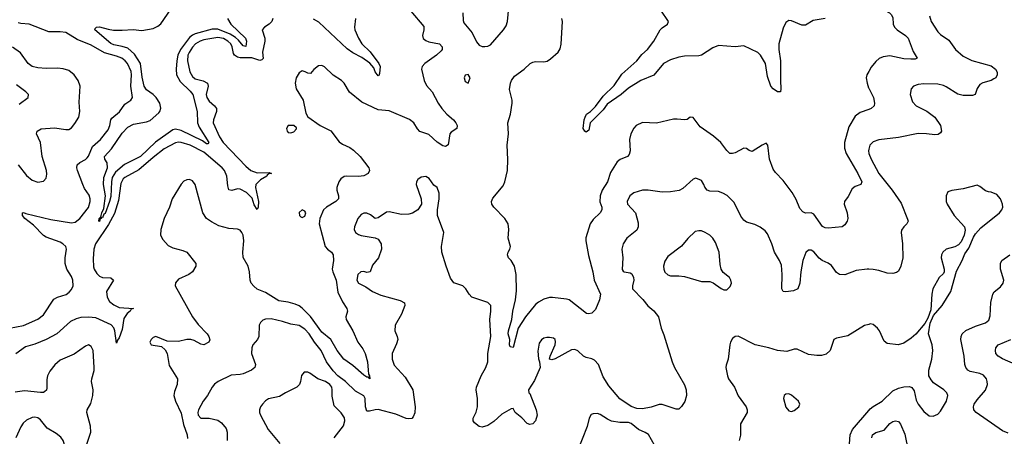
# Model space of a CAD drawing. Header units: inches. Extents: x 1552611 to 1694776, y 811966 to 917215.
# Tile 495 of 549: x 1663962 to 1670963, y 884161 to 887122. Entities that reach past the tile are written whole.
import ezdxf

# ---------------------------------------------------------------- set-up
doc = ezdxf.new("R2010")
doc.units = ezdxf.units.IN
doc.header["$MEASUREMENT"] = 0
doc.layers.add('B6868', color=7, linetype='Continuous')
doc.layers.add('B6878', color=7, linetype='Continuous')

msp = doc.modelspace()

# ---------------------------------------------------------------- linework, layer by layer
at = {"layer": 'B6868', "color": 5}
for points, elevation in [([(1665439.1, 887130), (1665463, 887090), (1665567.5, 886990), (1665574.7, 886970), (1665570, 886931.6), (1665550, 886937.3), (1665517.9, 886977.9), (1665496.3, 886996.3), (1665458.4, 887018.4), (1665370, 887055.7), (1665330, 887054.1), (1665210, 887020.7), (1665190, 887012.4), (1665170, 886995.8), (1665104.8, 886910), (1665086.3, 886870), (1665079.2, 886830), (1665073.7, 886770), (1665077.3, 886730), (1665102.9, 886682.9), (1665175.1, 886615.1), (1665193.7, 886590), (1665224.8, 886470), (1665225.1, 886390), (1665239.1, 886359.1), (1665305.7, 886250), (1665300, 886240), (1665290, 886239.3), (1665261.1, 886261.1), (1665110, 886335.6), (1665070, 886343.9), (1665050, 886339.9), (1664927.9, 886252.1), (1664820.1, 886150), (1664706.1, 886093.9), (1664642.4, 886037.6), (1664620.5, 885999.5), (1664613.8, 885970), (1664610, 885866), (1664600.5, 885830), (1664570, 885743.5), (1664561, 885739), (1664550, 885714.5), (1664541, 885719), (1664541, 885710), (1664533.4, 885706.6), (1664530, 885687.1), (1664524.5, 885690), (1664527.8, 885710), (1664539.7, 885720.3), (1664546.2, 885750), (1664559.7, 885780.3), (1664570.9, 885869.1), (1664556.9, 885950), (1664559.1, 886000.9), (1664586.3, 886070), (1664583.7, 886103.7), (1664566, 886130), (1664565.2, 886150), (1664615.5, 886204.4), (1664690, 886315.3), (1664730, 886357.7), (1664770, 886380.3), (1664864.3, 886395.7), (1664890, 886406.2), (1664950, 886459.3), (1664959.1, 886470), (1664966.3, 886493.7), (1664958.2, 886530), (1664931.2, 886570), (1664910.8, 886590.8), (1664864.6, 886624.6), (1664846.3, 886650), (1664833, 886713), (1664820.5, 886810), (1664777.5, 886877.5), (1664730, 886919), (1664690, 886932), (1664630, 886943.2), (1664610, 886952.2), (1664496.2, 887050), (1664499.3, 887060.7), (1664508.7, 887070), (1664530, 887072.5), (1664590, 887054.4), (1664628.8, 887048.8), (1664690, 887047), (1664768.4, 887051.6), (1664830, 887046.7), (1664910, 887060.6), (1664944.2, 887075.8), (1664966.2, 887093.8), (1665040, 887200)], 860), ([(1667112.8, 887170), (1667115.8, 887115.8), (1667120.5, 887100.5), (1667180.4, 887030), (1667210, 886964.7), (1667230, 886941), (1667250, 886930.8), (1667270, 886930.7), (1667290, 886934), (1667310, 886944), (1667402.9, 887050), (1667420.8, 887079.2), (1667429.7, 887110.3), (1667439.7, 887210)], 940), ([(1669690.1, 887129.9), (1669603.1, 887116.9), (1669550, 887082.4), (1669524, 887084), (1669450, 887115.1), (1669430, 887116), (1669410, 887102.7), (1669390, 887062.7), (1669360.4, 886950), (1669360.7, 886910), (1669372.7, 886830), (1669371, 886691), (1669375.4, 886630), (1669371.1, 886608.9), (1669349.8, 886610), (1669320.6, 886630), (1669302, 886650), (1669279.3, 886719.3), (1669264.1, 886810), (1669230, 886869.7), (1669210, 886888), (1669110, 886936.3), (1669050, 886929.7), (1668930, 886939.8), (1668890, 886923.5), (1668809.6, 886870.5), (1668790, 886865), (1668690, 886863.2), (1668650, 886856.9), (1668590, 886836.9), (1668540.1, 886810), (1668470, 886728.7), (1668378, 886690), (1668290, 886635), (1668237.7, 886590), (1668139, 886521), (1668110, 886482.2), (1668018.5, 886390), (1668010, 886336.9), (1667990, 886323.1), (1667979.6, 886330), (1667969.2, 886349.2), (1667974.9, 886410), (1667982.5, 886430), (1667992.9, 886450), (1668021.8, 886470), (1668055.7, 886504.3), (1668110, 886579.8), (1668190, 886655), (1668244, 886736), (1668349.7, 886830), (1668385.3, 886874.7), (1668425.1, 886910), (1668471.5, 886970), (1668515.1, 887050), (1668530, 887064.9), (1668569.5, 887090.5), (1668574.5, 887110), (1668520.4, 887190)], 880), ([(1665761.1, 887130), (1665754, 887110), (1665734.9, 887090), (1665702, 887070), (1665686.7, 887050), (1665705.1, 886990), (1665705.2, 886970), (1665688.4, 886891.6), (1665692.3, 886847.7), (1665683.9, 886836.1), (1665670, 886833), (1665611.4, 886851.4), (1665530.3, 886850.3), (1665510, 886856.4), (1665489.6, 886869.6), (1665481.9, 886881.9), (1665472, 886930), (1665463.2, 886950), (1665442.3, 886970), (1665410, 886988.2), (1665370, 886996.6), (1665270, 886978.2), (1665244.7, 886970), (1665212.1, 886950), (1665190, 886926.8), (1665166, 886890), (1665158.2, 886870), (1665154.8, 886830), (1665171.7, 886751.7), (1665190, 886718.6), (1665210, 886702.6), (1665266.9, 886686.9), (1665297.3, 886670), (1665302.3, 886650), (1665288.2, 886590), (1665293.4, 886570), (1665310, 886543.2), (1665348, 886510), (1665360.2, 886490), (1665361.6, 886470), (1665339.3, 886410), (1665338.5, 886390), (1665382.2, 886290), (1665408.3, 886250), (1665570, 886080.1), (1665604.8, 886050), (1665650, 886033), (1665735.6, 886035.6), (1665752.7, 886030), (1665734, 886026), (1665722.3, 886017.7), (1665720.2, 886010), (1665675.3, 885984.7), (1665641.6, 885950), (1665637.9, 885930), (1665660.8, 885830), (1665658.2, 885790), (1665650, 885773.6), (1665630, 885807.1), (1665613.8, 885853.8), (1665574.5, 885894.5), (1665530, 885918.5), (1665510, 885920.4), (1665470, 885909.1), (1665450, 885914), (1665441, 885941), (1665433.8, 886010), (1665417.3, 886050), (1665400.8, 886070), (1665270, 886179.8), (1665174, 886230), (1665110, 886249.9), (1665090, 886252.2), (1665070, 886247.9), (1664990, 886204.3), (1664910, 886143.4), (1664810, 886055.2), (1664710, 886001), (1664698, 885990), (1664682.1, 885957.9), (1664663.7, 885836.3), (1664635.3, 885744.7), (1664593.6, 885666.4), (1664500.9, 885530), (1664488, 885490), (1664483.5, 885423.5), (1664485.9, 885365.9), (1664490.6, 885350), (1664510, 885318.1), (1664530, 885299.3), (1664550, 885290.6), (1664610, 885286.5), (1664628.2, 885270), (1664579.9, 885190), (1664583.8, 885150), (1664599.6, 885119.6), (1664630, 885094.5), (1664670, 885077.4), (1664770.3, 885070), (1664754.4, 885065.6), (1664746.9, 885050), (1664726.3, 885033.7), (1664701.9, 884998.1), (1664690, 884920.5), (1664670, 884860.3), (1664656.1, 884843.9), (1664650, 884822), (1664638.3, 884910), (1664631.1, 884931.1), (1664612.7, 884952.7), (1664502.8, 885002.8), (1664451.3, 885008.7), (1664395.5, 885004.5), (1664363.4, 884996.6), (1664322.6, 884977.4), (1664226, 884890), (1664150.3, 884849.7), (1664070, 884815.6), (1664002.8, 884797.2), (1663934.1, 884745.9)], 880), ([(1666743.2, 887183.2), (1666834.8, 887074.8), (1666835.8, 887050), (1666825.2, 887010), (1666830, 886988.9), (1666850, 886973.6), (1666870, 886965.7), (1666947.7, 886950), (1666967, 886930), (1666967, 886910), (1666959.5, 886900.5), (1666926.5, 886870), (1666842.3, 886810), (1666824.6, 886790), (1666818, 886770), (1666837.6, 886690), (1666854.8, 886654.8), (1666895.6, 886610), (1666936.9, 886530), (1666964.7, 886490), (1666999.7, 886450), (1667046.3, 886410), (1667064.2, 886390), (1667073.4, 886370), (1667070.3, 886350), (1667030, 886321.7), (1667020.7, 886310), (1667007.7, 886232.3), (1666990, 886221.1), (1666970, 886224.5), (1666930, 886252.5), (1666870, 886305.7), (1666807.3, 886327.3), (1666790, 886346.4), (1666763.7, 886390), (1666733.7, 886413.7), (1666590, 886474.3), (1666510, 886482.6), (1666395.9, 886535.9), (1666307, 886607), (1666268.4, 886670), (1666250, 886691.1), (1666190, 886727.2), (1666130, 886787.1), (1666110, 886797.4), (1666086.8, 886793.2), (1666052.7, 886767.3), (1666030, 886740.9), (1666010, 886742), (1665992.4, 886752.4), (1665970, 886757.7), (1665950, 886743.9), (1665928.9, 886710), (1665921, 886670), (1665927.1, 886630), (1665977.4, 886550), (1665996.7, 886456.7), (1666010, 886431), (1666097.3, 886370), (1666173.4, 886333.4), (1666234.1, 886254.1), (1666257.6, 886237.6), (1666310, 886212.7), (1666334.5, 886194.5), (1666381.8, 886150), (1666445, 886070), (1666449.2, 886050), (1666439.6, 886030), (1666410, 886013.5), (1666370, 886008.5), (1666288.9, 886011.1), (1666270, 886007.2), (1666244.5, 885990), (1666230, 885969.7), (1666215.8, 885930), (1666216, 885910), (1666229.2, 885870), (1666227.8, 885850), (1666210.3, 885830), (1666143.1, 885790), (1666122, 885770), (1666096.3, 885710), (1666091.8, 885670), (1666134.9, 885510), (1666150.3, 885490), (1666178.7, 885470), (1666191.6, 885450), (1666193.2, 885410), (1666184.7, 885350), (1666187.5, 885330), (1666211.9, 885270), (1666224.4, 885184.4), (1666256.8, 885116.8), (1666287.8, 885070), (1666291.7, 885050), (1666280.9, 885010), (1666284.4, 884990), (1666329.6, 884909.6), (1666366.1, 884830), (1666402.5, 884782.5), (1666418.7, 884750), (1666435.2, 884690), (1666438.9, 884630), (1666443, 884603), (1666450.3, 884589.7), (1666450.6, 884570), (1666442, 884582), (1666430, 884580.4), (1666410, 884594.5), (1666330, 884664.5), (1666266.3, 884710), (1666218.7, 884770), (1666174.3, 884850), (1666110, 884901.1), (1666030, 885011.3), (1665970, 885072.5), (1665950, 885087.2), (1665920.2, 885100.2), (1665870, 885114.4), (1665804.6, 885124.6), (1665710, 885182.6), (1665650, 885207.2), (1665627.3, 885227.3), (1665608.7, 885250), (1665600.8, 885270), (1665595.5, 885330), (1665585.5, 885370), (1665550.9, 885430.9), (1665548.5, 885470), (1665556.8, 885550), (1665550.6, 885590), (1665541.4, 885610), (1665530, 885625.4), (1665510, 885634.4), (1665450, 885637.8), (1665377.8, 885657.8), (1665325.1, 885685.1), (1665289.5, 885709.5), (1665263.4, 885750), (1665209.7, 885950), (1665190, 885977.6), (1665170, 885986.6), (1665150, 885984.4), (1665130, 885974.2), (1665110, 885952.1), (1665046.4, 885850), (1665027.6, 885790), (1664989.2, 885710), (1664964.4, 885630), (1664962.6, 885590), (1664980.4, 885560.4), (1665017.4, 885517.4), (1665050, 885499.8), (1665122.7, 885482.7), (1665149.4, 885469.4), (1665214, 885390), (1665214.4, 885370), (1665190.3, 885330), (1665163.8, 885310), (1665090, 885278.3), (1665070, 885251.8), (1665068.5, 885230), (1665190.2, 885010), (1665230, 884956), (1665293.8, 884890), (1665307.4, 884870), (1665313.7, 884846.3), (1665307.3, 884830), (1665270, 884812), (1665250, 884814.5), (1665202, 884842), (1665179, 884850), (1665150, 884849.8), (1665090, 884835.4), (1665010, 884837), (1664930, 884869.7), (1664910, 884863), (1664895.8, 884850), (1664887.6, 884830), (1664897.3, 884810), (1664970, 884798.4), (1664996.3, 884776.3), (1665010.2, 884750.2), (1665024.7, 884664.7), (1665083.6, 884570), (1665080.9, 884530), (1665061.8, 884478.2), (1665058, 884450), (1665069.2, 884410), (1665110, 884324.2), (1665125.7, 884245.7), (1665152.1, 884170), (1665154.2, 884145.8)], 920), ([(1666350.2, 887130), (1666342.6, 887070), (1666345.2, 887050), (1666370.2, 886990), (1666393.7, 886950), (1666454.8, 886894.8), (1666516.2, 886810), (1666526, 886790), (1666521.1, 886738.9), (1666514.9, 886725.1), (1666510, 886723.6), (1666490, 886751.6), (1666479.8, 886779.8), (1666452.7, 886812.7), (1666393.8, 886853.8), (1666330, 886886.5), (1666290, 886915.7), (1666090, 887104.3), (1666050, 887126.7)], 880), ([(1670000, 886483.9), (1669937.8, 886462.2), (1669903.9, 886436.1), (1669858.3, 886361.7), (1669826.4, 886250), (1669827.3, 886210), (1669839.7, 886170), (1669922.9, 886030), (1669950.3, 885969.7), (1669944, 885950), (1669902.9, 885937.1), (1669880.4, 885919.5), (1669853.8, 885866.1), (1669828.2, 885830), (1669825.6, 885810), (1669845.6, 885750), (1669850.2, 885710), (1669846, 885690), (1669830, 885662.9), (1669810, 885649.7), (1669710, 885639.6), (1669690, 885642.9), (1669670, 885652.3), (1669610, 885740.9), (1669590, 885749.6), (1669550, 885747), (1669530, 885757), (1669510, 885779.5), (1669484.2, 885844.2), (1669453.8, 885893.8), (1669390, 885979.8), (1669335.8, 886035.8), (1669319.6, 886059.5), (1669293.8, 886130), (1669282, 886230), (1669270, 886243.7), (1669240.5, 886230), (1669170, 886185.2), (1669150, 886192.7), (1669130, 886207), (1669110, 886209.7), (1669050, 886175.9), (1669030, 886170.8), (1669012.1, 886172.1), (1668991.4, 886191.4), (1668948.5, 886248.5), (1668895.1, 886295.1), (1668801.4, 886361.4), (1668750, 886426), (1668730, 886429.3), (1668707.3, 886412.7), (1668690.3, 886409.7), (1668636.3, 886416.3), (1668610, 886414.5), (1668490, 886387.1), (1668390, 886392.3), (1668346.7, 886370), (1668329.6, 886350.4), (1668307.1, 886310), (1668297, 886270), (1668301.8, 886190), (1668296.4, 886163.6), (1668284.9, 886150), (1668231, 886129), (1668210, 886112.6), (1668163.4, 886036.6), (1668142, 885970), (1668103.5, 885910), (1668089.5, 885870.5), (1668087.9, 885827.9), (1668100.3, 885790), (1668100.3, 885770), (1668090.4, 885750), (1668038.6, 885701.4), (1668017.4, 885670), (1667987.8, 885572.2), (1667987.2, 885550), (1668007.2, 885447.2), (1668038, 885330), (1668047.6, 885270), (1668092.3, 885170), (1668084.3, 885130), (1668057.3, 885062.7), (1668030, 885036.5), (1668010, 885030.9), (1667992.9, 885032.9), (1667869.4, 885130), (1667850, 885136.5), (1667750, 885148.4), (1667730, 885148.4), (1667690, 885134.5), (1667650, 885114), (1667630, 885097.2), (1667558.5, 885010), (1667505.9, 884930), (1667470, 884792.3), (1667450, 884796), (1667445.6, 884810), (1667446.3, 884850), (1667435.9, 884890), (1667437.1, 884910), (1667462.5, 884990), (1667469.5, 885050.5), (1667488, 885130), (1667494.7, 885194.7), (1667492.1, 885312.1), (1667479.7, 885370), (1667456.9, 885410), (1667437.6, 885430), (1667431.5, 885450), (1667435.6, 885470), (1667447.8, 885490), (1667451.2, 885510), (1667435.1, 885570), (1667439.8, 885630), (1667435, 885670), (1667412.6, 885710), (1667332.4, 885790), (1667319.7, 885810), (1667317.2, 885830), (1667326.7, 885853.3), (1667399.1, 885940.9), (1667410.8, 885970), (1667429.7, 886050), (1667432.5, 886127.5), (1667428.4, 886230), (1667437.7, 886310), (1667432.8, 886390), (1667451.1, 886450), (1667464.7, 886530), (1667464.2, 886550), (1667445.6, 886625.6), (1667451.3, 886670), (1667458.7, 886690), (1667479.2, 886720.8), (1667550, 886770.3), (1667591.5, 886810), (1667610, 886820.7), (1667630, 886824.7), (1667690, 886822.6), (1667711.9, 886828.1), (1667736.6, 886843.4), (1667790, 886892.2), (1667804.1, 886915.9), (1667812.3, 886947.7), (1667822.4, 887110), (1667816.9, 887130)], 920), ([(1663890, 884928.6), (1663990, 884949.4), (1664090, 884993), (1664130, 885024.4), (1664204.9, 885135.1), (1664230.4, 885149.6), (1664292, 885168), (1664314.7, 885185.3), (1664330, 885204.9), (1664341, 885230), (1664339.5, 885270), (1664330, 885296.2), (1664296.7, 885350), (1664285.2, 885390), (1664284.8, 885430), (1664294.9, 885490), (1664289.9, 885510), (1664269.1, 885530), (1664250, 885540.3), (1664150, 885577.2), (1664130, 885589.3), (1664060.7, 885660.7), (1663999.1, 885710), (1663982.3, 885730), (1663980.9, 885750), (1663990, 885752.8), (1664005.1, 885745.1), (1664183, 885703), (1664330, 885678.5), (1664355.9, 885684.1), (1664390, 885709.2), (1664450, 885786.9), (1664463, 885830), (1664462.2, 885850), (1664454.7, 885874.7), (1664422.8, 885922.8), (1664410.5, 885950), (1664373.2, 886050), (1664368.7, 886070), (1664370.7, 886090), (1664390, 886107.7), (1664430, 886128.4), (1664440.5, 886139.5), (1664450, 886152.1), (1664479.6, 886220.4), (1664537.1, 886270), (1664590, 886339.2), (1664602.5, 886370), (1664608.7, 886410), (1664616.8, 886423.2), (1664671.9, 886468.1), (1664710, 886521.3), (1664751.6, 886550), (1664764.4, 886570), (1664753.2, 886650), (1664757.4, 886730), (1664754.1, 886754.1), (1664728.1, 886810), (1664711.9, 886830), (1664688.5, 886848.5), (1664650, 886863.8), (1664565.7, 886885.7), (1664470, 886940.7), (1664370, 886980.6), (1664290.2, 887030.2), (1664250, 887035.4), (1664170, 887035.1), (1664030, 887090.7), (1663970, 887094.3), (1663950, 887099.6)], 880), ([(1663950.8, 886090.8), (1664010, 886014.4), (1664050, 885981.1), (1664090, 885967), (1664130, 885974.7), (1664150, 885995.5), (1664155.3, 886024.7), (1664153.5, 886050), (1664122, 886150), (1664109.8, 886250), (1664081.4, 886310), (1664085.7, 886330), (1664114.3, 886345.7), (1664210, 886353.6), (1664290, 886341.1), (1664310, 886342.4), (1664330, 886353.4), (1664355, 886385), (1664381.8, 886430), (1664388.9, 886470), (1664384, 886536), (1664390.8, 886650), (1664376.8, 886690), (1664348.2, 886730), (1664310, 886760.4), (1664270, 886774), (1664230, 886778.5), (1664150, 886775.2), (1664090, 886780.8), (1664050.4, 886790.4), (1664023.1, 886810), (1663967.8, 886887.8), (1663910, 886928.2)], 920), ([(1670000, 886754.9), (1669986.3, 886730), (1669982, 886710), (1669988.5, 886670), (1669998.7, 886638.7), (1670000, 886635.9)], 920), ([(1663957.5, 886522.5), (1664021.2, 886570), (1664024, 886590), (1664005.2, 886610), (1663938.6, 886658.6)], 940), ([(1670000, 886201.7), (1669997, 886190), (1670000, 886172)], 940), ([(1670000, 885347.9), (1669988, 885348), (1669910, 885339.7), (1669830, 885307.8), (1669791.5, 885311.5), (1669770, 885326), (1669734.2, 885374.2), (1669710.6, 885390.6), (1669669.3, 885409.3), (1669646.9, 885426.9), (1669610, 885472.7), (1669590, 885483.1), (1669570, 885483.5), (1669552.4, 885467.6), (1669531.5, 885410), (1669516.5, 885330), (1669510.3, 885249.7), (1669494, 885210), (1669465.2, 885194.8), (1669410, 885187), (1669390, 885189.3), (1669380.9, 885210), (1669384.5, 885310), (1669377.9, 885377.9), (1669365.6, 885410), (1669329.7, 885470), (1669309.7, 885530), (1669279.1, 885599.1), (1669261.7, 885621.7), (1669227.1, 885647.1), (1669190, 885666), (1669130, 885683), (1669110, 885697.6), (1669090, 885725.1), (1669041.8, 885821.8), (1668992.2, 885872.2), (1668962.9, 885890), (1668930, 885902), (1668870, 885903.6), (1668851.3, 885911.3), (1668832.8, 885932.8), (1668827.6, 885950), (1668810, 885978.4), (1668770, 885996), (1668750, 885989.3), (1668678.5, 885921.5), (1668651.4, 885908.6), (1668590, 885898.7), (1668530, 885895.3), (1668430, 885909.8), (1668390, 885909.7), (1668330, 885892.3), (1668301.3, 885870), (1668281.6, 885830), (1668284.9, 885810), (1668341.3, 885750), (1668359.2, 885679.2), (1668360.8, 885650), (1668350, 885626), (1668278.7, 885570), (1668252, 885530), (1668244.2, 885490), (1668251.5, 885430), (1668246.9, 885346.9), (1668253.8, 885333.8), (1668261, 885330), (1668302.8, 885322.8), (1668314.6, 885314.6), (1668326.4, 885290), (1668328.7, 885270), (1668319, 885230), (1668320.3, 885210), (1668393.7, 885133.7), (1668429.2, 885089.2), (1668472.2, 885052.2), (1668504.9, 885010), (1668522.4, 884930), (1668542.2, 884882.2), (1668601.1, 884690), (1668618.5, 884650), (1668690, 884525.5), (1668702, 884490), (1668702.3, 884450), (1668691.8, 884408.2), (1668668.3, 884371.7), (1668650, 884354), (1668630, 884352.7), (1668530, 884387.7), (1668510, 884387.7), (1668451.7, 884368.3), (1668390, 884357), (1668350, 884359.3), (1668310, 884372.6), (1668230, 884427.4), (1668150, 884519.8), (1668110, 884582.4), (1668077.8, 884670), (1668050, 884701.1), (1668030, 884712.3), (1667990, 884720.7), (1667970, 884729.8), (1667930, 884768.9), (1667910, 884778.3), (1667885.5, 884774.5), (1667770, 884712.3), (1667745.2, 884705.2), (1667728.9, 884708.9), (1667733.2, 884730), (1667769.6, 884810), (1667772.9, 884832.9), (1667769.6, 884849.6), (1667757.4, 884857.4), (1667730, 884864.2), (1667710, 884863.6), (1667690, 884858.4), (1667673, 884847), (1667656.5, 884823.5), (1667645.7, 884765.7), (1667650, 884712), (1667658.8, 884690), (1667662.8, 884650), (1667622.2, 884557.8), (1667580.7, 884490), (1667582, 884470), (1667590, 884464.7), (1667635.3, 884350), (1667641.1, 884310), (1667628.7, 884271.3), (1667610, 884249.5), (1667590, 884244.5), (1667570, 884252), (1667533, 884293), (1667484.5, 884330), (1667470, 884357.2), (1667455.9, 884355.9), (1667390, 884318.2), (1667333.9, 884266.1), (1667290, 884236.5), (1667250, 884225.8), (1667229.5, 884230), (1667196.6, 884256.6), (1667187.6, 884270), (1667186.3, 884290), (1667207.6, 884332.4), (1667217.2, 884370), (1667218.2, 884430), (1667207.1, 884490), (1667209.7, 884510), (1667244.4, 884590), (1667277.2, 884650), (1667289.8, 884690), (1667289.8, 884750), (1667311.2, 884870), (1667305.7, 884990), (1667312.2, 885050), (1667311.2, 885090), (1667290, 885113), (1667177.2, 885150), (1667157, 885170), (1667133.2, 885210), (1667112.7, 885230), (1667050, 885251.8), (1667026, 885286), (1666993.6, 885370), (1666962.9, 885470), (1666962, 885510), (1666977, 885610), (1666932, 885730), (1666932, 885770), (1666944.5, 885850), (1666944.5, 885890), (1666930, 885929), (1666905.6, 885945.6), (1666873.3, 885993.3), (1666850, 886007), (1666816.4, 886003.6), (1666793.4, 885986.6), (1666783.1, 885970), (1666781.1, 885950), (1666817.4, 885850), (1666818.7, 885810), (1666792.4, 885770), (1666753.9, 885746.1), (1666730, 885740.3), (1666677.8, 885737.8), (1666590, 885757.4), (1666570, 885753.3), (1666510, 885714), (1666490, 885709.3), (1666455.9, 885735.9), (1666430, 885746.9), (1666410, 885746.9), (1666390, 885738), (1666366.5, 885710), (1666341.7, 885650), (1666340.3, 885630), (1666348.7, 885610), (1666370, 885594.6), (1666390, 885587.7), (1666490, 885570.8), (1666510, 885562.8), (1666533.4, 885530), (1666534.9, 885490), (1666512.9, 885430), (1666470, 885377.6), (1666453.4, 885330), (1666430, 885325.1), (1666410, 885332.1), (1666387.3, 885330), (1666366.5, 885310), (1666360.3, 885270), (1666370, 885248.8), (1666422.8, 885222.7), (1666470.7, 885190), (1666530, 885165.2), (1666666.9, 885126.9), (1666697.1, 885110), (1666700.4, 885090), (1666677.1, 885030), (1666632.4, 884950), (1666630.4, 884910), (1666647, 884870), (1666650.3, 884850), (1666642, 884818), (1666610.3, 884750), (1666610.3, 884710), (1666625.6, 884665.6), (1666702, 884582), (1666758, 884490), (1666773.8, 884370), (1666772.3, 884327.7), (1666760.9, 884299.1), (1666750, 884288), (1666730, 884284.4), (1666710, 884287.6), (1666637.2, 884317.2), (1666510, 884350.6), (1666490, 884349.8), (1666450, 884338.5), (1666430, 884339.5), (1666420.3, 884370), (1666417.6, 884430), (1666408, 884448), (1666350, 884482.2), (1666278.3, 884550), (1666225, 884590), (1666190, 884625.5), (1666143.8, 884690), (1666106.2, 884770), (1666057.6, 884830), (1666019.9, 884890), (1665990, 884921.6), (1665950, 884947.7), (1665890, 884957.4), (1665830, 884977.6), (1665750, 884995.6), (1665710, 884994.3), (1665690, 884986.6), (1665673.4, 884970), (1665665.3, 884950), (1665661.3, 884870), (1665653.8, 884850), (1665620.8, 884810), (1665611.4, 884790), (1665611.3, 884750), (1665638.3, 884670), (1665633.7, 884650), (1665610.5, 884630), (1665550, 884604.7), (1665530, 884599.3), (1665465, 884595), (1665372.7, 884550), (1665347.7, 884532.3), (1665329.3, 884510.7), (1665298.3, 884450), (1665267.6, 884410), (1665234, 884350), (1665227.6, 884330), (1665230.4, 884310), (1665250, 884290.4), (1665310, 884290.3), (1665370, 884274.9), (1665397.1, 884257.1), (1665430, 884215.5), (1665436.5, 884190), (1665437.4, 884130)], 940), ([(1670000, 884956.5), (1669970, 884947.3), (1669850, 884875.1), (1669770, 884859.3), (1669751.3, 884850), (1669724.9, 884770), (1669696.5, 884743.5), (1669664.4, 884735.6), (1669630, 884734.7), (1669570, 884742.4), (1669490, 884779.5), (1669470, 884779.3), (1669416.1, 884763.9), (1669350, 884769.6), (1669290, 884789.7), (1669191.1, 884811.1), (1669070, 884873.2), (1669050, 884869.3), (1669030, 884856), (1669015.5, 884830), (1669010.5, 884810), (1668998.7, 884710), (1668985.8, 884665.8), (1668983.8, 884650), (1668995.5, 884590), (1669001.6, 884570), (1669044, 884510), (1669070, 884448), (1669128.2, 884370), (1669134.9, 884350), (1669134.4, 884330), (1669087.4, 884250), (1669087.8, 884167.8), (1669078.6, 884130)], 960), ([(1664428, 884070), (1664467, 884190), (1664466.3, 884233.7), (1664438.9, 884330), (1664442, 884350), (1664466.7, 884393.3), (1664482.3, 884450), (1664483.2, 884490), (1664473.2, 884550), (1664474.5, 884570), (1664491.4, 884628.6), (1664491.7, 884650), (1664483.4, 884770), (1664470, 884799.1), (1664450, 884809.8), (1664430, 884802.3), (1664350, 884745.4), (1664250, 884702.4), (1664210.6, 884669.4), (1664176.7, 884623.3), (1664159.8, 884590), (1664154.8, 884565.2), (1664154.6, 884505.4), (1664151.3, 884488.7), (1664141.7, 884478.3), (1664130, 884471.7), (1664110, 884471.2), (1663995.1, 884484.9), (1663930, 884473.8)], 920), ([(1666198, 884150), (1666264.1, 884235.9), (1666274.8, 884270), (1666272.2, 884292.2), (1666248.3, 884328.3), (1666197.2, 884377.2), (1666184.9, 884444.9), (1666184.7, 884490), (1666180.4, 884510), (1666168, 884530), (1666137, 884550), (1666080.9, 884570), (1666025.2, 884610), (1666010, 884616.9), (1665984.2, 884615.8), (1665966.1, 884593.9), (1665959.5, 884550), (1665951.8, 884530), (1665932.2, 884510), (1665852.7, 884470), (1665810, 884443), (1665730, 884427.3), (1665710, 884413.6), (1665688, 884390), (1665673, 884370), (1665666.4, 884350), (1665667.2, 884330), (1665674.6, 884310), (1665729.4, 884209.4), (1665811.8, 884110)], 960), ([(1668477, 884097), (1668433.1, 884173.1), (1668410, 884188.5), (1668362, 884210), (1668310, 884251.6), (1668290, 884258.9), (1668230, 884258.4), (1668170, 884268.7), (1668141.8, 884281.8), (1668090, 884316.2), (1668070, 884323.7), (1668038.8, 884321.2), (1668025.2, 884314.8), (1668010.5, 884289.5), (1667996.4, 884230), (1667926.3, 884050)], 960), ([(1669854.6, 884010), (1669866.8, 884170), (1669882.9, 884210), (1670000, 884344.1)], 960), ([(1663947, 884050), (1663980.3, 884010), (1664038, 883918), (1664090, 883873.1), (1664130, 883859.5), (1664150, 883862), (1664189, 883891), (1664210, 883923.8), (1664229.9, 883970.1), (1664274, 884050), (1664281.8, 884090), (1664278.7, 884110), (1664270, 884132), (1664253.6, 884153.6), (1664220.3, 884180.3), (1664158, 884218), (1664110, 884278.4), (1664090, 884291.3), (1664070, 884296.3), (1664050, 884294.7), (1664010, 884275.8), (1663986.4, 884253.6), (1663970, 884227.3), (1663934.7, 884150)], 940)]:
    msp.add_lwpolyline(points, dxfattribs=dict(at, elevation=elevation))
for points, elevation in [([(1667150, 886733.2), (1667130, 886728), (1667122.8, 886710), (1667130, 886682), (1667150, 886672), (1667164, 886710)], 940), ([(1665910, 886369.3), (1665870, 886369.3), (1665859.5, 886350), (1665863.1, 886330), (1665870, 886320.5), (1665890, 886318), (1665910, 886325.5), (1665930, 886346), (1665930, 886354)], 920), ([(1665970, 885769.6), (1665950, 885752.7), (1665950.6, 885730), (1665961.5, 885721.5), (1665970, 885716.4), (1665990, 885725.7), (1665996.4, 885750), (1665990, 885760.5)], 920), ([(1668790, 885622), (1668764.1, 885615.9), (1668712.4, 885567.6), (1668666.8, 885513.2), (1668570, 885438.4), (1668550, 885406), (1668539.5, 885370), (1668541.3, 885350), (1668550, 885327.3), (1668570, 885308.2), (1668590, 885300.4), (1668650, 885302), (1668690, 885297.6), (1668810, 885260.8), (1668870, 885260.5), (1668892.4, 885252.4), (1668950, 885210.8), (1668970, 885201), (1668990, 885201), (1669014.2, 885225.8), (1669022.7, 885250), (1669019.3, 885270), (1669009, 885290), (1668965.4, 885325.4), (1668950, 885348.7), (1668942.6, 885382.6), (1668935.6, 885470), (1668910, 885538.4), (1668890, 885569.6), (1668870, 885589.6), (1668837.2, 885610), (1668810, 885620.7)], 960), ([(1669430, 884462.7), (1669410, 884461.2), (1669398.8, 884450), (1669394, 884430), (1669410, 884366.8), (1669430, 884340.7), (1669450, 884338), (1669470, 884343.8), (1669502.7, 884370), (1669509.2, 884390), (1669499.3, 884410), (1669450, 884452.3)], 980)]:
    msp.add_lwpolyline(points, close=True, dxfattribs=dict(at, elevation=elevation))
at = {"layer": 'B6878', "color": 5}
for points, elevation in [([(1670000, 887253.3), (1670050, 887217.6), (1670090, 887201.3), (1670147.7, 887170), (1670158.9, 887158.9), (1670170, 887138), (1670173.7, 887090), (1670183.1, 887070), (1670201.6, 887050), (1670260.5, 887010), (1670280.3, 886990), (1670316, 886896), (1670342.8, 886850), (1670330, 886840.9), (1670299.2, 886840.8), (1670250, 886845), (1670150, 886865.3), (1670101.7, 886858.3), (1670074.4, 886845.6), (1670050, 886825.1), (1670016, 886784), (1670000, 886754.9)], 920), ([(1670430.3, 887150), (1670442.8, 887110), (1670490, 887035.8), (1670510, 887016.5), (1670570, 886975.8), (1670616.5, 886910), (1670670, 886864.2), (1670731.5, 886831.5), (1670870, 886794.9), (1670900.5, 886770), (1670912.4, 886750), (1670913, 886730), (1670902, 886710), (1670890, 886701.6), (1670868.9, 886691.1), (1670810, 886674.7), (1670790, 886661.6), (1670770, 886632.7), (1670756.3, 886590), (1670737.3, 886582.7), (1670670, 886584.4), (1670633.5, 886593.5), (1670550, 886645.7), (1670530, 886655.1), (1670490, 886663), (1670390, 886666.3), (1670350, 886661.3), (1670317.3, 886650), (1670301.6, 886630), (1670294.9, 886590), (1670310, 886538.8), (1670337.3, 886510), (1670412.6, 886472.6), (1670470.2, 886430.2), (1670510.3, 886370), (1670516.4, 886330), (1670510, 886317.2), (1670493.1, 886306.9), (1670470, 886303.5), (1670410, 886311.1), (1670350, 886312.4), (1670210, 886283.9), (1670070, 886268.4), (1670030, 886254.3), (1670007.2, 886230), (1670000, 886201.7)], 940), ([(1670000, 886635.9), (1670032.3, 886570), (1670040.9, 886530), (1670037.6, 886510), (1670017.3, 886490), (1670000, 886483.9)], 920), ([(1670000, 886172), (1670000.3, 886170), (1670017.4, 886130), (1670070.2, 886030), (1670165, 885910), (1670230, 885818.4), (1670275.8, 885704.2), (1670278.7, 885690), (1670270.4, 885670), (1670248.4, 885650), (1670232.8, 885627.2), (1670230.3, 885609.7), (1670240.3, 885530), (1670242, 885430), (1670227.3, 885370), (1670210, 885335.3), (1670195.9, 885324.1), (1670170, 885317.2), (1670130, 885319.3), (1670070, 885339.5), (1670030, 885347.6), (1670000, 885347.9)], 940), ([(1670000, 884344.1), (1670010, 884355.6), (1670030, 884372.4), (1670094, 884410), (1670170, 884483.9), (1670210, 884503.8), (1670250, 884512.4), (1670290, 884513.7), (1670306.6, 884506.6), (1670323, 884483), (1670337, 884417), (1670350.2, 884390.2), (1670390, 884337.6), (1670430, 884305.3), (1670456.6, 884303.4), (1670490, 884318.4), (1670510, 884340.5), (1670553.3, 884410), (1670562.6, 884450), (1670555.6, 884470), (1670534.5, 884490), (1670461.1, 884541.1), (1670442.5, 884562.5), (1670427.6, 884590), (1670425.6, 884630), (1670447.8, 884710), (1670454.7, 884770), (1670451.1, 884810), (1670423.5, 884890), (1670436.2, 884963.8), (1670460.1, 885019.9), (1670520.5, 885090), (1670582.9, 885190), (1670624.4, 885335.6), (1670662.9, 885410), (1670681.7, 885458.3), (1670710, 885498), (1670743.9, 885576.1), (1670759.5, 885600.5), (1670797.5, 885642.5), (1670929.6, 885750), (1670946, 885770), (1670953.3, 885790), (1670951.6, 885810), (1670935.6, 885850), (1670910, 885879.5), (1670870, 885897), (1670850, 885898), (1670830, 885905.2), (1670790, 885937.2), (1670770, 885945.2), (1670670, 885919.5), (1670590, 885909.2), (1670561.4, 885898.6), (1670550.7, 885869.3), (1670550.6, 885830), (1670558, 885810), (1670606, 885730), (1670679.3, 885650), (1670685.3, 885625.3), (1670678.9, 885590), (1670657.1, 885542.9), (1670638.5, 885521.5), (1670611.8, 885508.2), (1670550, 885491.1), (1670525.3, 885470), (1670516.5, 885450), (1670514.9, 885430), (1670534.9, 885350), (1670535.5, 885330), (1670530, 885319), (1670500.5, 885290), (1670455.5, 885210), (1670447.2, 885170), (1670441.3, 885058.7), (1670419.6, 885000.4), (1670398.2, 884961.8), (1670333.3, 884886.7), (1670301.7, 884858.3), (1670250, 884823.5), (1670208.9, 884811.1), (1670130, 884819.6), (1670110, 884838), (1670075.1, 884910), (1670060.7, 884930), (1670030, 884954.5), (1670010, 884959.5), (1670000, 884956.5)], 960), ([(1670990, 884182), (1670950, 884199.5), (1670763, 884330), (1670747.1, 884350), (1670743.9, 884370), (1670749.8, 884390), (1670770, 884420.3), (1670830.5, 884489.4), (1670843.1, 884530), (1670842.7, 884550), (1670837.7, 884570), (1670814.9, 884594.9), (1670790, 884606.4), (1670721.1, 884621.1), (1670704.7, 884630), (1670689.1, 884649.1), (1670683.1, 884670), (1670678.4, 884730), (1670654.2, 884850), (1670656.4, 884870), (1670664.7, 884890), (1670690, 884912.4), (1670757.5, 884942.6), (1670830, 884968), (1670853, 884987), (1670863.8, 885016.2), (1670867.8, 885112.2), (1670881.1, 885170), (1670892, 885188), (1670936.4, 885223.6), (1670956.2, 885250), (1670959.6, 885270), (1670935.4, 885350), (1670935.4, 885390), (1670944.7, 885410), (1671003.5, 885450)], 940), ([(1671044, 884670), (1670950, 884711.3), (1670918.7, 884730), (1670903.1, 884750), (1670899.8, 884770), (1670903.1, 884790), (1670919.7, 884810), (1671008.7, 884850)], 920), ([(1670020.6, 884150), (1670027.2, 884170), (1670050, 884187.3), (1670110, 884204.9), (1670150, 884252.8), (1670170, 884265.2), (1670190, 884270.2), (1670210, 884265.7), (1670226.3, 884246.3), (1670255.8, 884175.8), (1670280.1, 884060.1)], 940)]:
    msp.add_lwpolyline(points, dxfattribs=dict(at, elevation=elevation))

doc.saveas('drawing.dxf')
